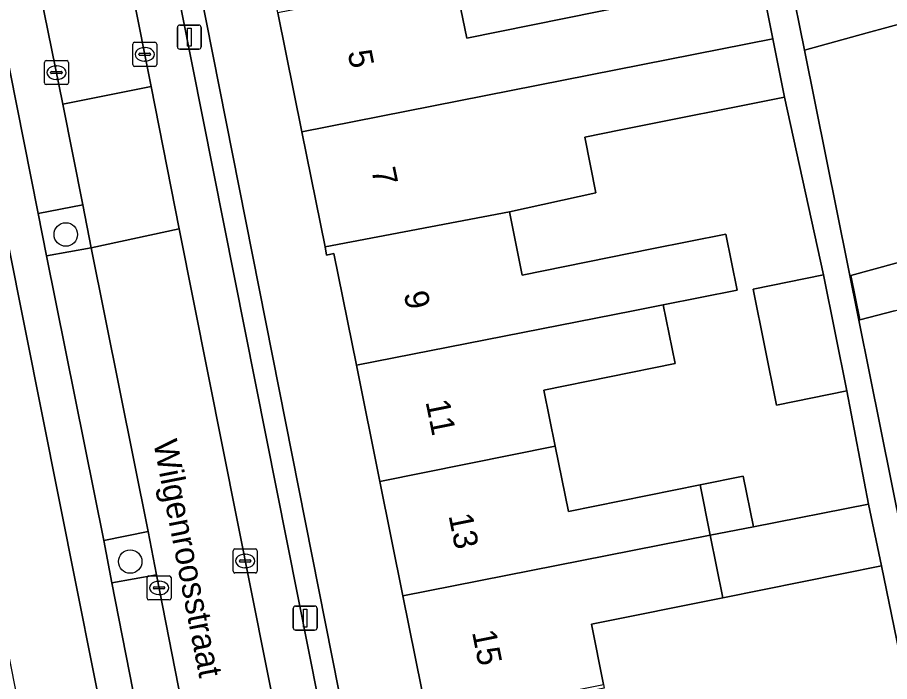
# Model space of a CAD drawing. Extents: x 162250 to 162661, y 380743 to 381606.
# Drawn here: x 162501.13 to 162537.42, y 381079.92 to 381107.54 of the extents above; entities that cross this region are included whole.
import ezdxf

# ---------------------------------------------------------------- set-up
doc = ezdxf.new("R2010")
doc.units = 0
for name, color, linetype in [('IMGEO_Boom', 7, 'Continuous'), ('IMGEO_Erf', 7, 'Continuous'), ('IMGEO_Groenvoorziening', 7, 'Continuous'), ('IMGEO_Kolk', 7, 'Continuous'), ('IMGEO_Lichtmast', 7, 'Continuous'), ('IMGEO_Openbare_ruimte_label', 7, 'Continuous'), ('IMGEO_Pand', 7, 'Continuous'), ('IMGEO_Pand_nummerreeks', 7, 'Continuous'), ('IMGEO_Parkeervlak_open', 7, 'Continuous'), ('IMGEO_Voetpad_open', 7, 'Continuous'), ('IMGEO_Woonerf_open', 7, 'Continuous')]:
    doc.layers.add(name, color=color, linetype=linetype)

msp = doc.modelspace()

# ---------------------------------------------------------------- linework, layer by layer
at = {"layer": 'IMGEO_Boom'}
for centre in [(162503.142, 381098.515), (162505.823, 381084.907)]:
    msp.add_circle(centre, 0.489, dxfattribs=at)
at = {"layer": 'IMGEO_Erf'}
for points in [[(162529.559, 381121.504), (162517.345, 381119.039), (162517.866, 381116.451), (162523.25, 381117.536), (162523.713, 381115.239), (162523.793, 381114.84), (162528.414, 381115.754), (162528.863, 381113.526), (162524.246, 381112.595), (162518.855, 381111.508), (162519.323, 381109.185), (162519.827, 381106.682), (162525.256, 381107.777), (162532.063, 381109.148)], [(162533.059, 381104.234), (162526.247, 381102.862), (162524.738, 381102.558), (162525.203, 381100.253), (162521.604, 381099.461), (162522.135, 381096.825), (162527.537, 381097.914), (162530.616, 381098.535), (162531.087, 381096.198), (162528.005, 381095.591), (162528.499, 381093.142), (162523.04, 381092.041), (162523.51, 381089.707), (162524.057, 381086.994), (162529.537, 381088.098), (162531.333, 381088.46), (162531.758, 381086.353), (162536.554, 381087.296), (162535.65, 381092.01), (162532.726, 381091.42), (162531.753, 381096.246), (162534.676, 381096.835)], [(162537.084, 381084.729), (162530.484, 381083.399), (162525.019, 381082.298), (162525.523, 381079.793), (162525.554, 381079.64), (162525.198, 381079.568), (162525.68, 381077.18), (162531.072, 381078.266), (162531.176, 381077.752), (162533.865, 381078.293), (162534.239, 381076.436), (162533.384, 381076.265), (162533.891, 381073.75), (162532.057, 381073.38), (162526.683, 381072.297), (162527.135, 381070.054), (162527.365, 381070.107), (162527.398, 381069.965), (162527.964, 381067.499), (162533.329, 381068.581), (162540.133, 381069.953)]]:
    msp.add_lwpolyline(points, close=True, dxfattribs=at)
for points in [[(162522.091, 381058.627), (162521.099, 381063.551), (162520.153, 381068.245), (162519.83, 381068.18), (162519.771, 381068.471), (162518.788, 381073.35), (162517.801, 381078.249), (162518.207, 381078.331), (162517.169, 381083.482), (162516.209, 381088.243), (162515.236, 381093.074), (162514.299, 381097.722), (162513.998, 381097.661), (162513.93, 381097.999), (162512.964, 381102.792), (162511.966, 381107.741), (162510.963, 381112.717), (162509.988, 381117.556), (162507.059, 381117.156), (162517.527, 381064.258), (162522.087, 381041.214)], [(162512.477, 381039.235), (162507.87, 381062.342), (162500, 381101.818), (162497.47, 381114.509), (162494.531, 381113.923), (162495.525, 381108.936), (162496.47, 381104.194), (162497.44, 381099.325), (162498.405, 381094.487), (162498.502, 381093.999), (162498.166, 381093.932), (162499.093, 381089.278), (162500.054, 381084.558), (162501.023, 381079.693), (162502.022, 381074.683), (162502.37, 381074.753), (162503.351, 381069.829), (162504.321, 381064.962), (162504.398, 381064.577), (162504.062, 381064.51), (162504.982, 381059.893)], [(162538.126, 381107.348), (162536.488, 381106.9), (162533.885, 381106.188), (162548.818, 381031.958)], [(162537.635, 381095.339), (162536.191, 381094.963), (162535.811, 381096.813), (162540.717, 381098.155)]]:
    msp.add_lwpolyline(points, dxfattribs=at)
at = {"layer": 'IMGEO_Groenvoorziening'}
for points in [[(162502.342, 381097.625), (162504.196, 381097.954), (162503.85, 381099.749), (162501.998, 381099.383)], [(162505.056, 381084.016), (162506.918, 381084.36), (162506.573, 381086.156), (162504.719, 381085.782)]]:
    msp.add_lwpolyline(points, close=True, dxfattribs=at)
at = {"layer": 'IMGEO_Kolk'}
for p, q in [((162505.927, 381105.584), (162505.927, 381106.436)), ((162506.002, 381106.51), (162506.854, 381106.51)), ((162506.415, 381106.29), (162506.44, 381106.29)), ((162506.928, 381106.436), (162506.928, 381105.584)), ((162506.186, 381106.004), (162506.186, 381106.016)), ((162506.624, 381105.967), (162506.226, 381105.967)), ((162506.229, 381106.053), (162506.627, 381106.053)), ((162506.67, 381106.016), (162506.67, 381106.004)), ((162502.253, 381104.823), (162502.253, 381105.675)), ((162502.328, 381105.749), (162503.18, 381105.749)), ((162502.741, 381105.529), (162502.766, 381105.529)), ((162503.254, 381105.675), (162503.254, 381104.823)), ((162506.438, 381105.73), (162506.413, 381105.73)), ((162502.512, 381105.243), (162502.512, 381105.255)), ((162502.95, 381105.206), (162502.552, 381105.206)), ((162502.555, 381105.292), (162502.953, 381105.292)), ((162502.996, 381105.255), (162502.996, 381105.243)), ((162506.854, 381105.51), (162506.002, 381105.51)), ((162502.764, 381104.969), (162502.739, 381104.969)), ((162503.18, 381104.749), (162502.328, 381104.749)), ((162510.107, 381084.506), (162510.107, 381085.358)), ((162510.182, 381085.432), (162511.034, 381085.432)), ((162510.595, 381085.212), (162510.62, 381085.212)), ((162511.108, 381085.358), (162511.108, 381084.506)), ((162510.366, 381084.926), (162510.366, 381084.938)), ((162510.804, 381084.889), (162510.406, 381084.889)), ((162510.409, 381084.975), (162510.807, 381084.975)), ((162510.85, 381084.938), (162510.85, 381084.926)), ((162510.618, 381084.652), (162510.593, 381084.652)), ((162506.524, 381083.388), (162506.524, 381084.24)), ((162506.599, 381084.314), (162507.451, 381084.314)), ((162507.525, 381084.24), (162507.525, 381083.388)), ((162511.034, 381084.432), (162510.182, 381084.432)), ((162506.783, 381083.808), (162506.783, 381083.82)), ((162507.221, 381083.771), (162506.823, 381083.771)), ((162506.826, 381083.857), (162507.224, 381083.857)), ((162507.012, 381084.094), (162507.037, 381084.094)), ((162507.267, 381083.82), (162507.267, 381083.808)), ((162507.035, 381083.534), (162507.01, 381083.534)), ((162507.451, 381083.314), (162506.599, 381083.314))]:
    msp.add_line(p, q, dxfattribs=at)
for points in [[(162505.927, 381105.584), (162505.927, 381106.436)], [(162506.002, 381106.51), (162506.854, 381106.51)], [(162506.928, 381106.436), (162506.928, 381105.584)], [(162502.253, 381104.823), (162502.253, 381105.675)], [(162502.328, 381105.749), (162503.18, 381105.749)], [(162503.254, 381105.675), (162503.254, 381104.823)], [(162506.854, 381105.51), (162506.002, 381105.51)], [(162503.18, 381104.749), (162502.328, 381104.749)], [(162510.107, 381084.506), (162510.107, 381085.358)], [(162510.182, 381085.432), (162511.034, 381085.432)], [(162511.108, 381085.358), (162511.108, 381084.506)], [(162506.524, 381083.388), (162506.524, 381084.24)], [(162506.599, 381084.314), (162507.451, 381084.314)], [(162507.525, 381084.24), (162507.525, 381083.388)], [(162511.034, 381084.432), (162510.182, 381084.432)], [(162507.451, 381083.314), (162506.599, 381083.314)]]:
    msp.add_lwpolyline(points, dxfattribs=at)
for centre, radius, start, end in [((162506.004, 381106.434), 0.0765, 91.552, 178.448), ((162506.004, 381106.434), 0.0765, 91.552, 178.448), ((162506.852, 381106.434), 0.0765, 1.552, 88.448), ((162506.852, 381106.434), 0.0765, 1.552, 88.448), ((162506.226, 381106.013), 0.0403, 85.8775, 175.7526), ((162506.223, 381106.003), 0.0366, 178.938, 274.7102), ((162506.627, 381106.01), 0.043, 264.8664, 352.4533), ((162506.631, 381106.015), 0.0386, 1.7309, 96.639), ((162502.33, 381105.673), 0.0765, 91.552, 178.448), ((162502.33, 381105.673), 0.0765, 91.552, 178.448), ((162503.178, 381105.673), 0.0765, 1.552, 88.448), ((162503.178, 381105.673), 0.0765, 1.552, 88.448), ((162506.004, 381105.586), 0.0765, 181.552, 268.448), ((162506.004, 381105.586), 0.0765, 181.552, 268.448), ((162506.852, 381105.586), 0.0765, 271.552, 358.448), ((162506.852, 381105.586), 0.0765, 271.552, 358.448), ((162502.552, 381105.252), 0.0403, 85.8775, 175.7526), ((162502.549, 381105.242), 0.0366, 178.938, 274.7102), ((162502.953, 381105.249), 0.043, 264.8664, 352.4533), ((162502.957, 381105.254), 0.0386, 1.7309, 96.639), ((162502.33, 381104.825), 0.0765, 181.552, 268.448), ((162502.33, 381104.825), 0.0765, 181.552, 268.448), ((162503.178, 381104.825), 0.0765, 271.552, 358.448), ((162503.178, 381104.825), 0.0765, 271.552, 358.448), ((162510.184, 381085.356), 0.0765, 91.552, 178.448), ((162510.184, 381085.356), 0.0765, 91.552, 178.448), ((162511.032, 381085.356), 0.0765, 1.552, 88.448), ((162511.032, 381085.356), 0.0765, 1.552, 88.448), ((162510.406, 381084.935), 0.0403, 85.8775, 175.7526), ((162510.403, 381084.925), 0.0366, 178.938, 274.7102), ((162510.807, 381084.932), 0.043, 264.8664, 352.4533), ((162510.811, 381084.937), 0.0386, 1.7309, 96.639), ((162510.184, 381084.508), 0.0765, 181.552, 268.448), ((162510.184, 381084.508), 0.0765, 181.552, 268.448), ((162511.032, 381084.508), 0.0765, 271.552, 358.448), ((162511.032, 381084.508), 0.0765, 271.552, 358.448), ((162506.601, 381084.238), 0.0765, 91.552, 178.448), ((162506.601, 381084.238), 0.0765, 91.552, 178.448), ((162507.449, 381084.238), 0.0765, 1.552, 88.448), ((162507.449, 381084.238), 0.0765, 1.552, 88.448), ((162506.823, 381083.817), 0.0403, 85.8775, 175.7526), ((162506.82, 381083.807), 0.0366, 178.938, 274.7102), ((162507.224, 381083.814), 0.043, 264.8664, 352.4533), ((162507.228, 381083.819), 0.0386, 1.7309, 96.639), ((162506.601, 381083.39), 0.0765, 181.552, 268.448), ((162506.601, 381083.39), 0.0765, 181.552, 268.448), ((162507.449, 381083.39), 0.0765, 271.552, 358.448), ((162507.449, 381083.39), 0.0765, 271.552, 358.448)]:
    msp.add_arc(centre, radius, start, end, dxfattribs=at)
for centre, major_axis, ratio, start_param, end_param in [((162506.414, 381106.01), (-0.387, 0.002), 0.722429, 4.712389, 7.853982), ((162506.439, 381106.01), (-0.39, 0.002), 0.717154, 1.570796, 4.712389), ((162502.74, 381105.249), (-0.387, 0.002), 0.722429, 4.712389, 7.853982), ((162502.765, 381105.249), (-0.39, 0.002), 0.717154, 1.570796, 4.712389), ((162510.594, 381084.932), (-0.387, 0.002), 0.722429, 4.712389, 7.853982), ((162510.619, 381084.932), (-0.39, 0.002), 0.717154, 1.570796, 4.712389), ((162507.011, 381083.814), (-0.387, 0.002), 0.722429, 4.712389, 7.853982), ((162507.036, 381083.814), (-0.39, 0.002), 0.717154, 1.570796, 4.712389)]:
    msp.add_ellipse(centre, major_axis=major_axis, ratio=ratio, start_param=start_param, end_param=end_param, dxfattribs=at)
at = {"layer": 'IMGEO_Lichtmast'}
for p, q in [((162507.787, 381106.326), (162507.787, 381107.126)), ((162507.787, 381107.126), (162507.787, 381106.326)), ((162507.887, 381107.226), (162508.677, 381107.226)), ((162508.677, 381107.226), (162507.887, 381107.226)), ((162508.777, 381107.126), (162508.777, 381106.326)), ((162508.777, 381106.326), (162508.777, 381107.126)), ((162508.677, 381106.226), (162507.887, 381106.226)), ((162507.887, 381106.226), (162508.677, 381106.226)), ((162512.709, 381083.054), (162513.499, 381083.054)), ((162513.499, 381083.054), (162512.709, 381083.054)), ((162512.609, 381082.154), (162512.609, 381082.954)), ((162512.609, 381082.954), (162512.609, 381082.154)), ((162513.599, 381082.954), (162513.599, 381082.154)), ((162513.599, 381082.154), (162513.599, 381082.954)), ((162513.499, 381082.054), (162512.709, 381082.054)), ((162512.709, 381082.054), (162513.499, 381082.054))]:
    msp.add_line(p, q, dxfattribs=at)
for points in [[(162508.207, 381107.101), (162508.357, 381107.101), (162508.357, 381106.351), (162508.207, 381106.351), (162508.207, 381107.101)], [(162513.029, 381082.929), (162513.179, 381082.929), (162513.179, 381082.179), (162513.029, 381082.179), (162513.029, 381082.929)]]:
    msp.add_lwpolyline(points, dxfattribs=at)
for centre, start, end in [((162507.887, 381107.126), 90, 180), ((162507.887, 381107.126), 90, 180), ((162508.677, 381107.126), 0, 90), ((162508.677, 381107.126), 360, 90), ((162507.887, 381106.326), 180, 270), ((162507.887, 381106.326), 180, 270), ((162508.677, 381106.326), 270, 0), ((162508.677, 381106.326), 270, 0), ((162512.709, 381082.954), 90, 180), ((162512.709, 381082.954), 90, 180), ((162513.499, 381082.954), 0, 90), ((162513.499, 381082.954), 360, 90), ((162512.709, 381082.154), 180, 270), ((162512.709, 381082.154), 180, 270), ((162513.499, 381082.154), 270, 0), ((162513.499, 381082.154), 270, 0)]:
    msp.add_arc(centre, 0.1, start, end, dxfattribs=at)
at = {"layer": 'IMGEO_Pand'}
for points in [[(162542.936, 381102.845), (162553.915, 381105.543), (162553.852, 381105.774), (162553.33, 381105.631), (162551.761, 381111.366), (162541.533, 381108.569), (162540.837, 381111.114), (162533.293, 381109.132), (162533.885, 381106.188), (162536.488, 381106.9), (162538.126, 381107.348), (162538.858, 381104.675), (162542.186, 381105.585)], [(162512.964, 381102.792), (162532.568, 381106.657), (162532.063, 381109.148), (162525.256, 381107.777), (162519.827, 381106.682), (162519.323, 381109.185), (162511.966, 381107.741)], [(162512.964, 381102.792), (162513.93, 381097.999), (162521.604, 381099.461), (162525.203, 381100.253), (162524.738, 381102.558), (162526.247, 381102.862), (162533.059, 381104.234), (162532.568, 381106.657)], [(162521.604, 381099.461), (162513.93, 381097.999), (162513.998, 381097.661), (162514.299, 381097.722), (162515.236, 381093.074), (162526.758, 381095.345), (162527.863, 381095.563), (162528.005, 381095.591), (162531.087, 381096.198), (162530.616, 381098.535), (162527.537, 381097.914), (162522.135, 381096.825)], [(162540.717, 381098.155), (162535.811, 381096.813), (162536.191, 381094.963), (162537.635, 381095.339), (162538.856, 381095.657), (162541.231, 381096.275)], [(162534.676, 381096.835), (162531.753, 381096.246), (162532.726, 381091.42), (162535.65, 381092.01)], [(162523.04, 381092.041), (162528.499, 381093.142), (162528.005, 381095.591), (162527.863, 381095.563), (162526.758, 381095.345), (162515.236, 381093.074), (162516.209, 381088.243), (162523.51, 381089.707)], [(162523.51, 381089.707), (162516.209, 381088.243), (162517.169, 381083.482), (162529.96, 381085.999), (162529.537, 381088.098), (162524.057, 381086.994)], [(162529.537, 381088.098), (162529.96, 381085.999), (162531.758, 381086.353), (162531.333, 381088.46)], [(162536.554, 381087.296), (162531.758, 381086.353), (162529.96, 381085.999), (162530.484, 381083.399), (162537.084, 381084.729)], [(162525.523, 381079.793), (162525.019, 381082.298), (162530.484, 381083.399), (162529.96, 381085.999), (162517.169, 381083.482), (162518.207, 381078.331)]]:
    msp.add_lwpolyline(points, close=True, dxfattribs=at)
at = {"layer": 'IMGEO_Parkeervlak_open'}
for points in [[(162506.695, 381104.669), (162507.858, 381098.746), (162514.486, 381065.448), (162516.305, 381065.809), (162506.211, 381116.622), (162504.39, 381116.243)], [(162501.467, 381111.579), (162499.637, 381111.231), (162501.998, 381099.383), (162503.85, 381099.749), (162503.021, 381103.934)], [(162504.196, 381097.954), (162502.342, 381097.625), (162504.719, 381085.782), (162506.573, 381086.156)], [(162506.918, 381084.36), (162505.056, 381084.016), (162507.4, 381072.082), (162509.25, 381072.452)]]:
    msp.add_lwpolyline(points, close=True, dxfattribs=at)
at = {"layer": 'IMGEO_Voetpad_open'}
for points in [[(162493.564, 381135.822), (162493.899, 381134.432), (162489.854, 381133.608), (162473.736, 381130.323), (162473.317, 381132.371), (162469.735, 381131.623), (162470.141, 381129.474), (162464.985, 381128.457), (162465.291, 381126.904), (162467.2, 381127.278), (162477.17, 381129.234), (162493.88, 381132.513), (162497.308, 381115.321), (162497.47, 381114.509), (162500, 381101.818), (162507.87, 381062.342), (162509.296, 381062.603), (162508.966, 381064.368), (162507.745, 381070.324), (162507.4, 381072.082), (162505.056, 381084.016), (162504.719, 381085.782), (162502.342, 381097.625)], [(162501.277, 381131.99), (162501.415, 381131.097), (162501.543, 381130.412), (162503.419, 381130.742), (162505.965, 381117.753), (162504.15, 381117.408), (162504.39, 381116.243), (162506.211, 381116.622), (162516.305, 381065.809), (162516.662, 381064.047), (162517.527, 381064.258), (162507.059, 381117.156), (162506.878, 381118.071), (162503.939, 381132.922)], [(162502.342, 381097.625), (162501.998, 381099.383), (162499.637, 381111.231), (162499.29, 381113.013), (162496.851, 381125.168), (162496.506, 381126.951), (162498.328, 381127.348), (162497.734, 381130.354), (162497.575, 381131.191)], [(162548.818, 381031.958), (162533.885, 381106.188), (162533.293, 381109.132), (162532.362, 381113.762), (162530.755, 381121.745), (162529.559, 381121.504), (162532.063, 381109.148), (162532.568, 381106.657), (162533.059, 381104.234), (162534.676, 381096.835), (162535.65, 381092.01), (162536.554, 381087.296), (162537.084, 381084.729), (162540.133, 381069.953), (162540.637, 381067.452), (162542.17, 381059.531)]]:
    msp.add_lwpolyline(points, dxfattribs=at)
at = {"layer": 'IMGEO_Woonerf_open'}
for points in [[(162501.543, 381130.412), (162501.415, 381131.097), (162497.734, 381130.354), (162498.328, 381127.348), (162498.718, 381125.553), (162501.08, 381113.372), (162501.467, 381111.579), (162503.021, 381103.934), (162506.695, 381104.669), (162504.39, 381116.243), (162504.15, 381117.408)], [(162506.695, 381104.669), (162503.021, 381103.934), (162503.85, 381099.749), (162504.196, 381097.954), (162507.858, 381098.746)], [(162507.858, 381098.746), (162504.196, 381097.954), (162506.573, 381086.156), (162506.918, 381084.36), (162509.25, 381072.452), (162509.616, 381070.719), (162510.787, 381064.721), (162510.865, 381064.31), (162514.576, 381065.01), (162514.486, 381065.448)]]:
    msp.add_lwpolyline(points, close=True, dxfattribs=at)

# ---------------------------------------------------------------- texts
at = {"layer": 'IMGEO_Openbare_ruimte_label'}
msp.add_text('Wilgenroosstraat', height=1, rotation=281.0739, dxfattribs=at).set_placement((162506.779, 381089.874))
at = {"layer": 'IMGEO_Pand_nummerreeks'}
for s, rotation, p in [('5', 281.3957, (162514.867, 381106.101)), ('7', 281.3957, (162515.853, 381101.212)), ('9', 281.3959, (162517.203, 381096.066)), ('11', 281.3959, (162518.111, 381091.557)), ('13', 281.3946, (162519.067, 381086.822)), ('15', 281.3946, (162520.044, 381081.974))]:
    msp.add_text(s, height=1, rotation=rotation, dxfattribs=at).set_placement(p)

doc.saveas('drawing.dxf')
